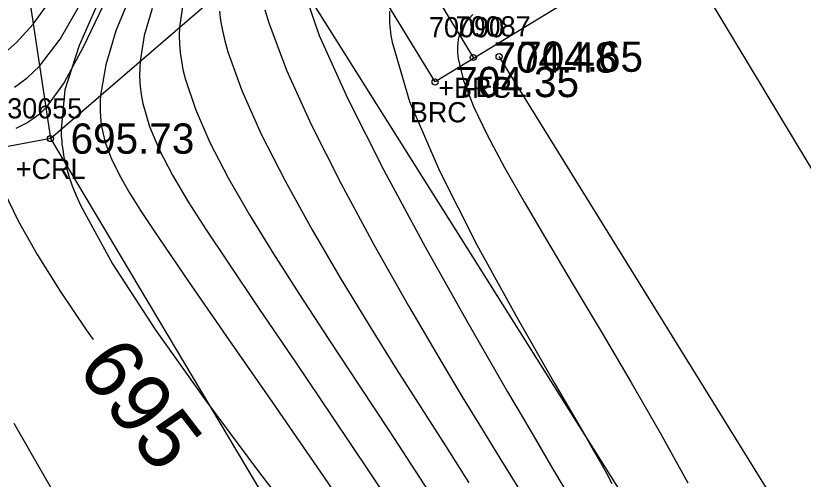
# Model space of a CAD drawing. Extents: x 1376587 to 1378239, y 1000335 to 1003031.
# Drawn here: x 1377347.4 to 1377386.44, y 1001611.25 to 1001634.22 of the extents above; entities that cross this region are included whole.
import ezdxf

# ---------------------------------------------------------------- set-up
doc = ezdxf.new("R2010")
doc.units = 0
for name, color, linetype in [('RD_DTM_BkLn1', 7, 'Continuous'), ('RD_DTM_BkLn2', 7, 'Continuous'), ('RD_DTM_BkLn_txCode', 7, 'Continuous'), ('RD_DTM_Major1', 7, 'Continuous'), ('RD_DTM_Major1_Lbl', 7, 'Continuous'), ('RD_DTM_Minor1', 7, 'Continuous'), ('RD_EX_Bridge', 7, 'Continuous'), ('RD_EX_Bridge_txCode', 7, 'Continuous'), ('RD_EX_H2O', 7, 'Continuous'), ('RD_EX_Road', 7, 'Continuous'), ('RD_EX_Road_txCode', 7, 'Continuous'), ('RD_EX_TX_Bridge_ELEV', 7, 'Continuous'), ('RD_EX_TX_Misc_ELEV', 7, 'Continuous'), ('RD_EX_TX_Road_ELEV', 7, 'Continuous'), ('RD_SMD_Locator', 7, 'Continuous')]:
    doc.layers.add(name, color=color, linetype=linetype)

msp = doc.modelspace()

# ---------------------------------------------------------------- linework, layer by layer
at = {"layer": 'RD_DTM_BkLn1'}
msp.add_lwpolyline([(1377890.868, 1000795.129), (1377889.749, 1000797.087), (1377860.86, 1000844.28), (1377837.196, 1000883.192), (1377805.553, 1000935.317), (1377771.668, 1000991.278), (1377739.468, 1001043.278), (1377708.639, 1001094.776), (1377678.486, 1001143.971), (1377648.112, 1001195.099), (1377620.705, 1001239.285), (1377591.743, 1001287.408), (1377561.783, 1001336.408), (1377531.285, 1001387.734), (1377502.544, 1001434.976), (1377471.981, 1001486.194), (1377441.275, 1001536.578), (1377411.042, 1001586.416), (1377380.15, 1001637.788)], dxfattribs=at)
at = {"layer": 'RD_DTM_BkLn2'}
for points in [[(1377349.116, 1001628.131), (1377360.879, 1001638.279), (1377377.905, 1001644.134), (1377389.827, 1001652.199), (1377380.982, 1001666.365), (1377388.117, 1001678.544), (1377396.047, 1001693.167)], [(1377363.04, 1001638.463), (1377361.246, 1001636.243), (1377387.71, 1001594.226), (1377407.172, 1001565.016), (1377420.745, 1001544.524), (1377441.371, 1001508.673), (1377461.132, 1001479.016), (1377484.313, 1001440.71), (1377503.742, 1001407.975), (1377518.283, 1001383.961), (1377528.112, 1001362.148), (1377529.648, 1001353.442)], [(1377349.116, 1001628.131), (1377375.598, 1001583.709), (1377393.672, 1001556.608), (1377404.314, 1001534.623), (1377428.768, 1001499.7), (1377447.87, 1001468.488), (1377470.981, 1001431.344), (1377495.984, 1001404.492), (1377511.726, 1001379.402), (1377523.514, 1001358.955), (1377526.559, 1001353.63)]]:
    msp.add_lwpolyline(points, dxfattribs=at)
at = {"layer": 'RD_DTM_Major1'}
for points in [[(1377351.73, 1001634.719), (1377350.738, 1001632.655), (1377349.8, 1001630.916), (1377348.886, 1001629.647), (1377348.575, 1001629.345), (1377348.267, 1001629.103), (1377347.965, 1001628.912), (1377347.673, 1001628.758), (1377347.396, 1001628.632)], [(1377357.5, 1001634.452), (1377357.556, 1001633.98), (1377357.642, 1001633.489), (1377357.761, 1001632.976), (1377357.91, 1001632.437), (1377358.604, 1001630.513), (1377359.572, 1001628.357), (1377360.756, 1001626.034), (1377362.097, 1001623.611), (1377363.537, 1001621.153), (1377365.016, 1001618.726), (1377366.266, 1001616.728), (1377367.496, 1001614.791), (1377368.699, 1001612.909), (1377369.869, 1001611.075)], [(1377346.803, 1001625.523), (1377347.517, 1001624.058), (1377348.464, 1001622.385), (1377349.601, 1001620.562), (1377350.89, 1001618.65), (1377351.231, 1001618.182)]]:
    msp.add_lwpolyline(points, dxfattribs=at)
at = {"layer": 'RD_DTM_Minor1'}
for points in [[(1377361.639, 1001635.62), (1377362.444, 1001633.243), (1377363.839, 1001630.138), (1377365.648, 1001626.562), (1377367.693, 1001622.773), (1377369.798, 1001619.029), (1377371.784, 1001615.587), (1377372.554, 1001614.271), (1377373.278, 1001613.038), (1377373.963, 1001611.872), (1377374.619, 1001610.755)], [(1377346.546, 1001632.11), (1377347.432, 1001632.9), (1377348.256, 1001633.799), (1377349.263, 1001635.202)], [(1377353.094, 1001635.243), (1377352.366, 1001633.465), (1377351.86, 1001631.786), (1377351.604, 1001630.278), (1377351.585, 1001630.002), (1377351.577, 1001629.735), (1377351.58, 1001629.476), (1377351.594, 1001629.222), (1377351.618, 1001628.972), (1377351.653, 1001628.726), (1377351.838, 1001627.94), (1377352.127, 1001627.153), (1377352.518, 1001626.344), (1377353.004, 1001625.492), (1377353.582, 1001624.575), (1377354.246, 1001623.574), (1377355.967, 1001621.048), (1377357.964, 1001618.159), (1377360.122, 1001615.052), (1377362.324, 1001611.87), (1377364.456, 1001608.758)], [(1377351.534, 1001635.012), (1377350.543, 1001632.742), (1377349.831, 1001630.548), (1377349.645, 1001628.587), (1377349.648, 1001628.434), (1377349.654, 1001628.281), (1377349.663, 1001628.131), (1377349.675, 1001627.981), (1377349.69, 1001627.833), (1377349.708, 1001627.686), (1377349.785, 1001627.213), (1377349.893, 1001626.743), (1377350.031, 1001626.272), (1377350.199, 1001625.793), (1377350.396, 1001625.304), (1377350.621, 1001624.798), (1377352.187, 1001621.924), (1377354.305, 1001618.669), (1377356.786, 1001615.19), (1377359.44, 1001611.641), (1377362.079, 1001608.178)], [(1377347.335, 1001630.671), (1377347.965, 1001631.144), (1377348.571, 1001631.723), (1377349.591, 1001633.065), (1377350.551, 1001634.721)], [(1377354.153, 1001634.585), (1377353.765, 1001633.238), (1377353.563, 1001631.968), (1377353.541, 1001631.605), (1377353.537, 1001631.251), (1377353.552, 1001630.903), (1377353.583, 1001630.559), (1377353.633, 1001630.216), (1377353.7, 1001629.872), (1377354.031, 1001628.738), (1377354.527, 1001627.558), (1377355.172, 1001626.318), (1377355.95, 1001625.004), (1377356.845, 1001623.603), (1377357.843, 1001622.102), (1377359.489, 1001619.66), (1377361.263, 1001617.044), (1377363.097, 1001614.334), (1377364.925, 1001611.611), (1377366.682, 1001608.956)], [(1377355.658, 1001634.662), (1377355.523, 1001633.658), (1377355.507, 1001633.239), (1377355.516, 1001632.822), (1377355.549, 1001632.402), (1377355.607, 1001631.978), (1377355.689, 1001631.547), (1377355.796, 1001631.105), (1377356.301, 1001629.587), (1377357.024, 1001627.945), (1377357.933, 1001626.193), (1377358.994, 1001624.349), (1377360.174, 1001622.428), (1377361.439, 1001620.447), (1377362.914, 1001618.182), (1377364.424, 1001615.889), (1377365.937, 1001613.596), (1377367.423, 1001611.331), (1377368.852, 1001609.12)], [(1377359.752, 1001634.507), (1377359.939, 1001633.875), (1377360.818, 1001631.529), (1377362.045, 1001628.821), (1377363.526, 1001625.882), (1377365.164, 1001622.845), (1377366.866, 1001619.84), (1377368.535, 1001616.998), (1377369.533, 1001615.341), (1377370.486, 1001613.778), (1377371.401, 1001612.289), (1377372.285, 1001610.851)], [(1377365.93, 1001634.449), (1377365.935, 1001633.86), (1377365.946, 1001633.709), (1377365.961, 1001633.555), (1377365.98, 1001633.396), (1377366.002, 1001633.235), (1377366.028, 1001633.07), (1377366.058, 1001632.902), (1377366.926, 1001629.975), (1377368.407, 1001626.533), (1377370.262, 1001622.863), (1377372.25, 1001619.251), (1377374.13, 1001615.986), (1377375.663, 1001613.353), (1377376.049, 1001612.678), (1377376.384, 1001612.081), (1377376.68, 1001611.544), (1377376.948, 1001611.047)], [(1377370.056, 1001634.28), (1377369.73, 1001633.919), (1377369.619, 1001633.759), (1377369.524, 1001633.591), (1377369.445, 1001633.417), (1377369.382, 1001633.234), (1377369.337, 1001633.042), (1377369.308, 1001632.839), (1377369.3, 1001632.724), (1377369.297, 1001632.606), (1377369.298, 1001632.485), (1377369.305, 1001632.36), (1377369.316, 1001632.231), (1377369.333, 1001632.098), (1377369.598, 1001631.005), (1377370.093, 1001629.725), (1377370.781, 1001628.281), (1377371.629, 1001626.695), (1377372.6, 1001624.99), (1377373.661, 1001623.19), (1377375.039, 1001620.88), (1377376.467, 1001618.486), (1377377.912, 1001616.036), (1377379.342, 1001613.555), (1377380.723, 1001611.071)], [(1377349.315, 1001610.523), (1377347.316, 1001614.014)]]:
    msp.add_lwpolyline(points, dxfattribs=at)
at = {"layer": 'RD_EX_Bridge'}
for points in [[(1377391.499, 1001645.129), (1377368.188, 1001630.936), (1377328.998, 1001694.929), (1377352.485, 1001709.161), (1377391.541, 1001645.169)], [(1377331.327, 1001695.905), (1377370.084, 1001632.15)]]:
    msp.add_lwpolyline(points, dxfattribs=at)
at = {"layer": 'RD_EX_H2O'}
msp.add_lwpolyline([(1377396.047, 1001693.167), (1377388.971, 1001691.891), (1377383.547, 1001681.612), (1377370.954, 1001666.151), (1377345.792, 1001650.036), (1377349.116, 1001628.131), (1377334.126, 1001625.317), (1377311.323, 1001589.505), (1377259.373, 1001541.156), (1377186.141, 1001542.199), (1377119.382, 1001530.527), (1377065.136, 1001518.284), (1377035.175, 1001514.747), (1376967.402, 1001521.021), (1376926.832, 1001536.774)], dxfattribs=at)
at = {"layer": 'RD_EX_Road'}
msp.add_lwpolyline([(1377883.752, 1000788.501), (1377882.63, 1000790.224), (1377852.259, 1000839.599), (1377828.464, 1000879.313), (1377796.997, 1000930.663), (1377763.067, 1000986.649), (1377731.866, 1001037.813), (1377700.311, 1001089.979), (1377670.429, 1001138.24), (1377639.732, 1001190.031), (1377611.891, 1001234.227), (1377582.777, 1001282.571), (1377552.217, 1001331.03), (1377522.243, 1001382.346), (1377494.257, 1001430.189), (1377463.172, 1001481.135), (1377433.415, 1001531.286), (1377403.141, 1001580.977), (1377371.36, 1001632.192)], dxfattribs=at)
at = {"layer": 'RD_SMD_Locator'}
for centre in [(1377370.084, 1001632.15), (1377371.36, 1001632.192), (1377368.188, 1001630.936), (1377349.116, 1001628.131)]:
    msp.add_circle(centre, 0.15, dxfattribs=at)

# ---------------------------------------------------------------- texts
at = {"layer": 'RD_DTM_BkLn_txCode'}
for s, p in [('30655', (1377346.974, 1001629.131)), ('+CRL', (1377347.399, 1001626.131))]:
    msp.add_text(s, height=1, dxfattribs=at).set_placement(p)
at = {"layer": 'RD_DTM_Major1_Lbl'}
msp.add_text('695', height=3, rotation=307.6823, dxfattribs=at).set_placement((1377350.365, 1001616.724))
at = {"layer": 'RD_EX_Bridge_txCode'}
for s, p in [('70090', (1377367.887, 1001633.15)), ('+BRC', (1377368.344, 1001630.15)), ('BRC', (1377366.936, 1001628.936))]:
    msp.add_text(s, height=1, dxfattribs=at).set_placement(p)
at = {"layer": 'RD_EX_Road_txCode'}
for s, p in [('70087', (1377369.203, 1001633.192)), ('-EPL', (1377369.746, 1001630.192))]:
    msp.add_text(s, height=1, dxfattribs=at).set_placement(p)
at = {"layer": 'RD_EX_TX_Bridge_ELEV'}
for s, p in [('704.48', (1377371.084, 1001631.4)), ('704.35', (1377369.188, 1001630.186))]:
    msp.add_text(s, height=1.5, dxfattribs=at).set_placement(p)
at = {"layer": 'RD_EX_TX_Misc_ELEV'}
msp.add_text('695.73', height=1.5, dxfattribs=at).set_placement((1377350.116, 1001627.381))
at = {"layer": 'RD_EX_TX_Road_ELEV'}
msp.add_text('704.65', height=1.5, dxfattribs=at).set_placement((1377372.36, 1001631.442))

doc.saveas('drawing.dxf')
